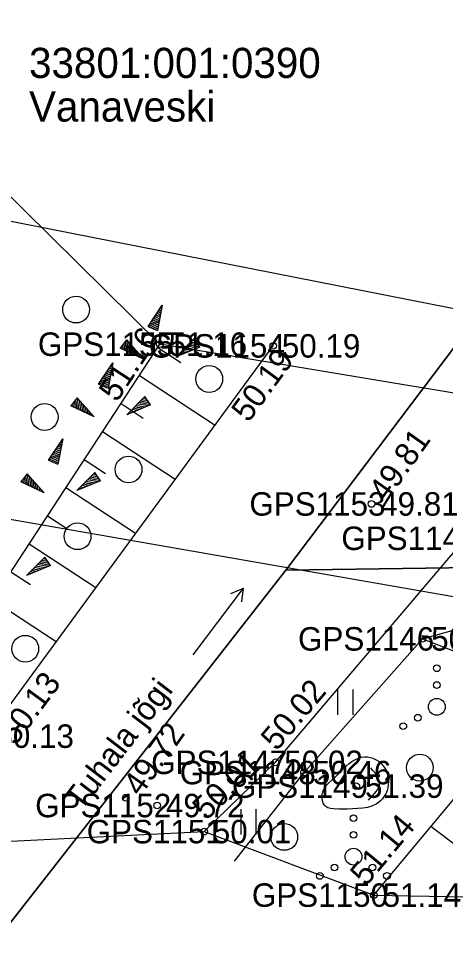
# Model space of a CAD drawing. Extents: x 551623 to 559850, y 6561220 to 6567135.
# Drawn here: x 555295.62 to 555308.35, y 6565104.55 to 6565132.34 of the extents above; entities that cross this region are included whole.
import ezdxf

# ---------------------------------------------------------------- set-up
doc = ezdxf.new("R2010")
doc.units = 0
for name, color, linetype in [('HALJASTUS', 7, 'Continuous'), ('KORGUS-EH2000', 7, 'Continuous'), ('KPOHULIIN', 7, 'Continuous'), ('MOOTKORG-EH2000', 7, 'Continuous'), ('MOOTMPUNKT', 7, 'Continuous'), ('MOOTNR', 7, 'Continuous'), ('MOOTPIIR', 7, 'Continuous'), ('MPKAABEL', 7, 'Continuous'), ('PIIR', 7, 'Continuous'), ('RELJEEF', 7, 'Continuous'), ('VEEKOGU', 7, 'Continuous')]:
    doc.layers.add(name, color=color, linetype=linetype)

msp = doc.modelspace()

# ---------------------------------------------------------------- linework, layer by layer
at = {"layer": 'HALJASTUS'}
for p, q in [((555305.13, 6565112.331), (555305.13, 6565111.57)), ((555305.585, 6565112.331), (555305.585, 6565111.57)), ((555302.241, 6565108.765), (555302.241, 6565108.004)), ((555302.696, 6565108.765), (555302.696, 6565108.004))]:
    msp.add_line(p, q, dxfattribs=at)
for points in [[(555302.051, 6565107.213), (555304.131, 6565109.852), (555307.662, 6565113.842), (555313.248, 6565115.418), (555315.051, 6565120.092)], [(555307.662, 6565113.842), (555315.797, 6565110.688), (555317.29, 6565104.641)]]:
    msp.add_lwpolyline(points, dxfattribs=at)
for centre, radius in [((555297.33, 6565123.664), 0.4), ((555301.302, 6565121.593), 0.4), ((555296.391, 6565120.46), 0.4), ((555298.895, 6565118.894), 0.4), ((555297.375, 6565116.903), 0.4), ((555295.813, 6565113.546), 0.4), ((555308.09, 6565112.963), 0.1), ((555308.09, 6565112.463), 0.1), ((555308.09, 6565111.813), 0.25), ((555307.525, 6565111.488), 0.1), ((555307.09, 6565111.238), 0.1), ((555307.584, 6565110), 0.4), ((555305.604, 6565108.494), 0.1), ((555303.539, 6565107.934), 0.4), ((555305.604, 6565107.994), 0.1), ((555305.604, 6565107.344), 0.25), ((555305.039, 6565107.019), 0.1), ((555306.169, 6565107.019), 0.1), ((555304.604, 6565106.769), 0.1), ((555306.604, 6565106.769), 0.1)]:
    msp.add_circle(centre, radius, dxfattribs=at)
at = {"layer": 'KORGUS-EH2000'}
for centre in [(555299.831, 6565122.632), (555303.207, 6565122.581), (555306.14, 6565117.866), (555307.662, 6565113.842), (555303.28, 6565110.158), (555298.815, 6565109.103), (555301.148, 6565108.092), (555306.213, 6565106.197)]:
    msp.add_circle(centre, 0.1, dxfattribs=at)
at = {"layer": 'KPOHULIIN'}
msp.add_lwpolyline([(555148.701, 6565153.258), (555226.644, 6565139.855), (555319.309, 6565121.586)], dxfattribs=at)
at = {"layer": 'MOOTMPUNKT'}
for centre in [(555299.831, 6565122.632), (555303.207, 6565122.581), (555306.14, 6565117.866), (555307.662, 6565113.842), (555303.28, 6565110.158), (555304.131, 6565109.852), (555305.688, 6565109.448), (555299.75, 6565108.869), (555301.148, 6565108.092), (555306.213, 6565106.197)]:
    msp.add_circle(centre, 0.1, dxfattribs=at)
at = {"layer": 'MOOTPIIR'}
for points in [[(555413.205, 6565364.686), (555411.398, 6565356.944), (555410.509, 6565353.99), (555403.362, 6565318.45), (555395.536, 6565279.368), (555391.508, 6565263.981), (555383.916, 6565230.577), (555382.951, 6565225.646), (555372.87, 6565176.08), (555365.309, 6565137.46), (555362.029, 6565125.507), (555350.887, 6565123.214), (555338.917, 6565119.711), (555317.832, 6565119.44), (555315.051, 6565120.092), (555299.831, 6565122.632), (555288.412, 6565133.905), (555268.035, 6565138.732)], [(555277.06, 6565106.584), (555291.997, 6565107.634), (555301.148, 6565108.092), (555306.213, 6565106.197), (555323.296, 6565105.89), (555333.487, 6565106.241), (555356.962, 6565110.39), (555361.341, 6565109.384), (555360.57, 6565097.42), (555361.028, 6565065.554), (555365.185, 6565047.016), (555370.617, 6565028.127), (555373.301, 6565030.391), (555378.184, 6565031.737), (555374.131, 6565047.919), (555372.342, 6565056.308), (555369.586, 6565071.741), (555368.642, 6565086.186), (555368.745, 6565100.14), (555369.594, 6565112.287), (555371.354, 6565124), (555373.306, 6565135.548), (555376.11, 6565151.678), (555380.814, 6565174.027)]]:
    msp.add_lwpolyline(points, dxfattribs=at)
at = {"layer": 'MPKAABEL'}
for points in [[(555269.268, 6565132.087), (555280.849, 6565129.896), (555289.168, 6565128.301), (555288.207, 6565123.189), (555286.959, 6565118.589), (555293.983, 6565117.646), (555314.575, 6565114.056), (555318.957, 6565113.003), (555321.807, 6565112.117), (555325.273, 6565112.143), (555332.929, 6565112.906), (555340.125, 6565114.391), (555343.407, 6565113.766), (555346.209, 6565112.481)], [(555286.959, 6565118.589), (555293.983, 6565117.646), (555314.575, 6565114.056), (555318.957, 6565113.003), (555321.807, 6565112.117), (555325.273, 6565112.143)]]:
    msp.add_lwpolyline(points, dxfattribs=at)
at = {"layer": 'PIIR'}
msp.add_lwpolyline([(555205.15, 6565297.11), (555208.78, 6565303.3), (555303.13, 6565302.54), (555320.51, 6565314.61), (555349.21, 6565267.88), (555392.88, 6565265.99), (555385.6, 6565231.48), (555363.7, 6565126.34), (555363.12, 6565123.58), (555332.81, 6565116.31), (555303.59, 6565115.89), (555310.07, 6565124.47), (555315.73, 6565134.86), (555315.28, 6565149.09), (555289.11, 6565186.6), (555261.42, 6565218.27), (555255.75, 6565226.79), (555254.61, 6565228.5), (555256.63, 6565245.54), (555293.54, 6565286.23), (555292.52, 6565297.57), (555275.38, 6565300.17)], close=True, dxfattribs=at)
for points in [[(555261.42, 6565218.27), (555289.11, 6565186.6), (555315.28, 6565149.09), (555315.73, 6565134.86), (555310.07, 6565124.47), (555303.59, 6565115.89), (555291.54, 6565100.48), (555288.85, 6565092.31), (555275.41, 6565088.83)], [(555307.03, 6564911.6), (555306.58, 6564943.93), (555301.69, 6564959.19), (555297.89, 6564966.44), (555284.62, 6565010.72), (555286.82, 6565022.41), (555298.08, 6565033.06), (555323.9, 6565035.68), (555337.29, 6565046.66), (555339.51, 6565058.58), (555324.46, 6565074.96), (555295.15, 6565083.63), (555289.83, 6565088.53), (555288.85, 6565092.31), (555291.54, 6565100.48), (555303.59, 6565115.89), (555332.81, 6565116.31), (555363.12, 6565123.58), (555362.78, 6565120.42), (555360.57, 6565097.42), (555361.28, 6565065.55), (555382.57, 6564990.22), (555410.7, 6564895.66)]]:
    msp.add_lwpolyline(points, dxfattribs=at)
at = {"layer": 'RELJEEF'}
for p, q in [((555299.476, 6565123.158), (555299.896, 6565123.798)), ((555299.896, 6565123.798), (555299.756, 6565123.043)), ((555299.821, 6565123.683), (555299.881, 6565123.708)), ((555299.871, 6565123.758), (555299.891, 6565123.768)), ((555299.576, 6565123.308), (555299.826, 6565123.413)), ((555299.626, 6565123.383), (555299.751, 6565123.438)), ((555299.676, 6565123.458), (555299.846, 6565123.533)), ((555299.726, 6565123.533), (555299.856, 6565123.593)), ((555299.751, 6565123.438), (555299.836, 6565123.473)), ((555299.771, 6565123.608), (555299.871, 6565123.648)), ((555299.476, 6565123.158), (555299.801, 6565123.298)), ((555299.476, 6565123.158), (555299.756, 6565123.043)), ((555299.476, 6565123.158), (555299.476, 6565123.158)), ((555299.526, 6565123.233), (555299.811, 6565123.353)), ((555299.541, 6565123.133), (555299.791, 6565123.238)), ((555299.606, 6565123.103), (555299.781, 6565123.178)), ((555299.676, 6565123.078), (555299.771, 6565123.118)), ((555299.741, 6565123.053), (555299.756, 6565123.058)), ((555298.835, 6565122.757), (555298.65, 6565122.517)), ((555298.705, 6565122.587), (555298.72, 6565122.487)), ((555298.75, 6565122.647), (555298.775, 6565122.462)), ((555298.79, 6565122.702), (555298.825, 6565122.432)), ((555298.835, 6565122.757), (555299.34, 6565122.187)), ((555298.835, 6565122.757), (555298.88, 6565122.407)), ((555298.835, 6565122.757), (555298.835, 6565122.757)), ((555298.895, 6565122.692), (555298.935, 6565122.382)), ((555298.955, 6565122.622), (555298.99, 6565122.357)), ((555300.314, 6565122.252), (555300.854, 6565122.797)), ((555300.939, 6565122.512), (555300.634, 6565122.572)), ((555301.024, 6565122.547), (555300.674, 6565122.612)), ((555300.984, 6565122.602), (555300.719, 6565122.657)), ((555300.944, 6565122.662), (555300.759, 6565122.697)), ((555300.904, 6565122.722), (555300.804, 6565122.742)), ((555300.864, 6565122.782), (555300.844, 6565122.782)), ((555301.024, 6565122.547), (555300.854, 6565122.797)), ((555299.34, 6565122.187), (555298.65, 6565122.517)), ((555298.66, 6565122.532), (555298.665, 6565122.512)), ((555299.015, 6565122.557), (555299.03, 6565122.417)), ((555299.03, 6565122.417), (555299.045, 6565122.327)), ((555299.07, 6565122.487), (555299.1, 6565122.302)), ((555299.13, 6565122.422), (555299.15, 6565122.277)), ((555299.19, 6565122.352), (555299.205, 6565122.252)), ((555299.25, 6565122.287), (555299.26, 6565122.222)), ((555299.767, 6565122.534), (555300.457, 6565122.082)), ((555301.024, 6565122.547), (555300.314, 6565122.252)), ((555300.439, 6565122.302), (555300.379, 6565122.317)), ((555300.524, 6565122.337), (555300.419, 6565122.357)), ((555300.604, 6565122.372), (555300.464, 6565122.402)), ((555300.689, 6565122.407), (555300.504, 6565122.442)), ((555300.639, 6565122.467), (555300.549, 6565122.487)), ((555300.854, 6565122.477), (555300.589, 6565122.527)), ((555300.774, 6565122.442), (555300.639, 6565122.467)), ((555301.024, 6565122.547), (555301.024, 6565122.547)), ((555298.003, 6565121.435), (555298.423, 6565122.075)), ((555298.423, 6565122.075), (555298.283, 6565121.32)), ((555298.398, 6565122.035), (555298.418, 6565122.045)), ((555299.31, 6565122.217), (555299.315, 6565122.197)), ((555300.354, 6565122.267), (555300.339, 6565122.272)), ((555298.203, 6565121.735), (555298.373, 6565121.81)), ((555298.253, 6565121.81), (555298.383, 6565121.87)), ((555298.278, 6565121.715), (555298.363, 6565121.75)), ((555298.298, 6565121.885), (555298.398, 6565121.925)), ((555298.348, 6565121.96), (555298.408, 6565121.985)), ((555298.003, 6565121.435), (555298.328, 6565121.575)), ((555298.053, 6565121.51), (555298.338, 6565121.63)), ((555298.068, 6565121.41), (555298.318, 6565121.515)), ((555298.103, 6565121.585), (555298.353, 6565121.69)), ((555298.133, 6565121.38), (555298.308, 6565121.455)), ((555298.153, 6565121.66), (555298.278, 6565121.715)), ((555299.219, 6565121.698), (555301.474, 6565120.22)), ((555298.003, 6565121.435), (555298.283, 6565121.32)), ((555298.003, 6565121.435), (555298.003, 6565121.435)), ((555298.203, 6565121.355), (555298.298, 6565121.395)), ((555298.268, 6565121.33), (555298.283, 6565121.335)), ((555297.362, 6565121.034), (555297.177, 6565120.794)), ((555297.277, 6565120.924), (555297.302, 6565120.739)), ((555297.317, 6565120.979), (555297.352, 6565120.709)), ((555297.362, 6565121.034), (555297.867, 6565120.464)), ((555297.362, 6565121.034), (555297.407, 6565120.684)), ((555297.362, 6565121.034), (555297.362, 6565121.034)), ((555297.422, 6565120.969), (555297.462, 6565120.659)), ((555297.482, 6565120.899), (555297.517, 6565120.634)), ((555298.841, 6565120.529), (555299.381, 6565121.074)), ((555299.511, 6565120.879), (555299.246, 6565120.934)), ((555299.471, 6565120.939), (555299.286, 6565120.974)), ((555299.431, 6565120.999), (555299.331, 6565121.019)), ((555299.391, 6565121.059), (555299.371, 6565121.059)), ((555299.551, 6565120.824), (555299.381, 6565121.074)), ((555297.867, 6565120.464), (555297.177, 6565120.794)), ((555297.187, 6565120.809), (555297.192, 6565120.789)), ((555297.232, 6565120.864), (555297.247, 6565120.764)), ((555297.542, 6565120.834), (555297.557, 6565120.694)), ((555297.557, 6565120.694), (555297.572, 6565120.604)), ((555297.597, 6565120.764), (555297.627, 6565120.579)), ((555297.657, 6565120.699), (555297.677, 6565120.554)), ((555297.717, 6565120.629), (555297.732, 6565120.529)), ((555298.671, 6565120.861), (555299.334, 6565120.427)), ((555299.551, 6565120.824), (555298.841, 6565120.529)), ((555299.051, 6565120.614), (555298.946, 6565120.634)), ((555299.131, 6565120.649), (555298.991, 6565120.679)), ((555299.216, 6565120.684), (555299.031, 6565120.719)), ((555299.166, 6565120.744), (555299.076, 6565120.764)), ((555299.381, 6565120.754), (555299.116, 6565120.804)), ((555299.466, 6565120.789), (555299.161, 6565120.849)), ((555299.301, 6565120.719), (555299.166, 6565120.744)), ((555299.551, 6565120.824), (555299.201, 6565120.889)), ((555299.551, 6565120.824), (555299.551, 6565120.824)), ((555297.777, 6565120.564), (555297.787, 6565120.499)), ((555297.837, 6565120.494), (555297.842, 6565120.474)), ((555298.881, 6565120.544), (555298.866, 6565120.549)), ((555298.966, 6565120.579), (555298.906, 6565120.594)), ((555296.51, 6565119.17), (555296.93, 6565119.81)), ((555296.93, 6565119.81), (555296.79, 6565119.055)), ((555298.123, 6565120.025), (555300.289, 6565118.605)), ((555296.71, 6565119.47), (555296.88, 6565119.545)), ((555296.76, 6565119.545), (555296.89, 6565119.605)), ((555296.805, 6565119.62), (555296.905, 6565119.66)), ((555296.855, 6565119.695), (555296.915, 6565119.72)), ((555296.905, 6565119.77), (555296.925, 6565119.78)), ((555296.51, 6565119.17), (555296.835, 6565119.31)), ((555296.56, 6565119.245), (555296.845, 6565119.365)), ((555296.575, 6565119.145), (555296.825, 6565119.25)), ((555296.61, 6565119.32), (555296.86, 6565119.425)), ((555296.66, 6565119.395), (555296.785, 6565119.45)), ((555296.785, 6565119.45), (555296.87, 6565119.485)), ((555296.51, 6565119.17), (555296.79, 6565119.055)), ((555296.51, 6565119.17), (555296.51, 6565119.17)), ((555296.64, 6565119.115), (555296.815, 6565119.19)), ((555296.71, 6565119.09), (555296.805, 6565119.13)), ((555296.775, 6565119.065), (555296.79, 6565119.07)), ((555297.575, 6565119.188), (555298.211, 6565118.771)), ((555295.869, 6565118.769), (555295.684, 6565118.529)), ((555295.824, 6565118.714), (555295.859, 6565118.444)), ((555295.869, 6565118.769), (555296.374, 6565118.199)), ((555295.869, 6565118.769), (555295.914, 6565118.419)), ((555295.869, 6565118.769), (555295.869, 6565118.769)), ((555295.929, 6565118.704), (555295.969, 6565118.394)), ((555297.348, 6565118.264), (555297.888, 6565118.809)), ((555297.978, 6565118.674), (555297.793, 6565118.709)), ((555297.938, 6565118.734), (555297.838, 6565118.754)), ((555297.898, 6565118.794), (555297.878, 6565118.794)), ((555298.058, 6565118.559), (555297.888, 6565118.809)), ((555296.374, 6565118.199), (555295.684, 6565118.529)), ((555295.694, 6565118.544), (555295.699, 6565118.524)), ((555295.739, 6565118.599), (555295.754, 6565118.499)), ((555295.784, 6565118.659), (555295.809, 6565118.474)), ((555295.989, 6565118.634), (555296.024, 6565118.369)), ((555296.049, 6565118.569), (555296.064, 6565118.429)), ((555296.064, 6565118.429), (555296.079, 6565118.339)), ((555296.104, 6565118.499), (555296.134, 6565118.314)), ((555296.164, 6565118.434), (555296.184, 6565118.289)), ((555298.058, 6565118.559), (555297.348, 6565118.264)), ((555297.638, 6565118.384), (555297.498, 6565118.414)), ((555297.723, 6565118.419), (555297.538, 6565118.454)), ((555297.673, 6565118.479), (555297.583, 6565118.499)), ((555297.888, 6565118.489), (555297.623, 6565118.539)), ((555297.973, 6565118.524), (555297.668, 6565118.584)), ((555297.808, 6565118.454), (555297.673, 6565118.479)), ((555298.058, 6565118.559), (555297.708, 6565118.624)), ((555298.018, 6565118.614), (555297.753, 6565118.669)), ((555298.058, 6565118.559), (555298.058, 6565118.559)), ((555296.224, 6565118.364), (555296.239, 6565118.264)), ((555296.284, 6565118.299), (555296.294, 6565118.234)), ((555296.344, 6565118.229), (555296.349, 6565118.209)), ((555297.027, 6565118.352), (555299.104, 6565116.991)), ((555297.388, 6565118.279), (555297.373, 6565118.284)), ((555297.473, 6565118.314), (555297.413, 6565118.329)), ((555297.558, 6565118.349), (555297.453, 6565118.369)), ((555296.479, 6565117.516), (555297.089, 6565117.116)), ((555295.931, 6565116.679), (555297.919, 6565115.376)), ((555295.856, 6565115.735), (555296.396, 6565116.28)), ((555296.486, 6565116.145), (555296.301, 6565116.18)), ((555296.446, 6565116.205), (555296.346, 6565116.225)), ((555296.406, 6565116.265), (555296.386, 6565116.265)), ((555296.566, 6565116.03), (555296.396, 6565116.28)), ((555296.566, 6565116.03), (555295.856, 6565115.735)), ((555296.231, 6565115.89), (555296.046, 6565115.925)), ((555296.181, 6565115.95), (555296.091, 6565115.97)), ((555296.396, 6565115.96), (555296.131, 6565116.01)), ((555296.481, 6565115.995), (555296.176, 6565116.055)), ((555296.316, 6565115.925), (555296.181, 6565115.95)), ((555296.566, 6565116.03), (555296.216, 6565116.095)), ((555296.526, 6565116.085), (555296.261, 6565116.14)), ((555296.566, 6565116.03), (555296.566, 6565116.03)), ((555295.383, 6565115.843), (555295.966, 6565115.46)), ((555295.896, 6565115.75), (555295.881, 6565115.755)), ((555295.981, 6565115.785), (555295.921, 6565115.8)), ((555296.066, 6565115.82), (555295.961, 6565115.84)), ((555296.146, 6565115.855), (555296.006, 6565115.885)), ((555294.835, 6565115.006), (555296.734, 6565113.762)), ((555311.182, 6565105.738), (555307.915, 6565108.241))]:
    msp.add_line(p, q, dxfattribs=at)
for points in [[(555306.213, 6565106.197), (555312.205, 6565113.393), (555315.272, 6565116.224), (555316.543, 6565116.674), (555321.789, 6565115.777), (555339.924, 6565117.979), (555350.155, 6565120.356), (555362.381, 6565122.857), (555364.207, 6565123.089)], [(555287.02, 6565105.959), (555290.299, 6565109.527), (555292.947, 6565112.125), (555299.831, 6565122.632)], [(555304.663, 6565109.163), (555304.682, 6565109.237), (555304.703, 6565109.303), (555304.726, 6565109.356), (555304.756, 6565109.413), (555304.807, 6565109.484), (555304.869, 6565109.547), (555304.955, 6565109.624), (555305.092, 6565109.749), (555305.182, 6565109.839), (555305.31, 6565109.971), (555305.382, 6565110.042), (555305.479, 6565110.126), (555305.555, 6565110.181), (555305.643, 6565110.234), (555305.752, 6565110.285), (555305.841, 6565110.312), (555305.937, 6565110.323), (555306.021, 6565110.319), (555306.107, 6565110.303), (555306.184, 6565110.279), (555306.284, 6565110.232), (555306.346, 6565110.193), (555306.428, 6565110.125), (555306.484, 6565110.064), (555306.542, 6565109.982), (555306.575, 6565109.92), (555306.607, 6565109.839), (555306.63, 6565109.755), (555306.642, 6565109.674), (555306.647, 6565109.59), (555306.644, 6565109.498), (555306.63, 6565109.402), (555306.605, 6565109.313), (555306.566, 6565109.219), (555306.524, 6565109.144), (555306.47, 6565109.071), (555306.411, 6565109.007), (555306.355, 6565108.959), (555306.282, 6565108.909), (555306.196, 6565108.866), (555306.122, 6565108.838), (555306.02, 6565108.812), (555305.884, 6565108.792), (555305.727, 6565108.778), (555305.429, 6565108.765), (555305.167, 6565108.764), (555305.01, 6565108.77), (555304.915, 6565108.783), (555304.842, 6565108.805), (555304.783, 6565108.837), (555304.736, 6565108.882), (555304.702, 6565108.939), (555304.68, 6565109.016), (555304.668, 6565109.091), (555304.663, 6565109.163)], [(555306.048, 6565109.033), (555306.091, 6565109.078), (555306.159, 6565109.151), (555306.227, 6565109.224), (555306.295, 6565109.298), (555306.351, 6565109.38), (555306.376, 6565109.476), (555306.376, 6565109.576), (555306.355, 6565109.674), (555306.313, 6565109.764), (555306.25, 6565109.842), (555306.184, 6565109.917), (555306.118, 6565109.992)]]:
    msp.add_lwpolyline(points, dxfattribs=at)
at = {"layer": 'VEEKOGU'}
for p in [(555300.819, 6565113.363), (555301.945, 6565115.197), (555302.275, 6565114.948)]:
    msp.add_line(p, (555302.326, 6565115.358), dxfattribs=at)
for points in [[(555290.37, 6565105.416), (555291.997, 6565107.634), (555294.663, 6565110.939), (555303.207, 6565122.581)], [(555301.148, 6565108.092), (555303.28, 6565110.158), (555308.953, 6565116.842), (555312.014, 6565121.689)]]:
    msp.add_lwpolyline(points, dxfattribs=at)

# ---------------------------------------------------------------- texts
at = {"layer": 'KORGUS-EH2000'}
for s, rotation, p in [(' 51.16', 56.7677, (555298.406, 6565120.656)), (' 50.19', 53.7237, (555302.319, 6565120.059)), (' 49.81', 54.616, (555306.426, 6565117.664)), (' 50.13', 53.7237, (555295.368, 6565110.422)), (' 50.02', 49.6794, (555303.146, 6565110.271)), (' 49.72', 54.616, (555299.1, 6565108.9)), (' 50.01', 44.1031, (555301.027, 6565108.218)), (' 51.14', 50.22, (555305.816, 6565106.237))]:
    msp.add_text(s, height=0.7, rotation=rotation, dxfattribs=at).set_placement(p)
msp.add_text(' 50.36', height=0.7, dxfattribs=at).set_placement((555307.662, 6565113.491))
at = {"layer": 'MOOTKORG-EH2000'}
for s, p in [(' 51.16', (555299.831, 6565122.282)), (' 50.19', (555303.207, 6565122.231)), (' 49.81', (555306.14, 6565117.516)), (' 50.36', (555307.662, 6565113.491)), (' 50.13', (555294.663, 6565110.589)), (' 50.02', (555303.28, 6565109.808)), (' 50.46', (555304.131, 6565109.502)), (' 51.39', (555305.688, 6565109.098)), (' 49.72', (555299.75, 6565108.519)), (' 50.01', (555301.148, 6565107.742)), (' 51.14', (555306.213, 6565105.847))]:
    msp.add_text(s, height=0.7, dxfattribs=at).set_placement(p)
at = {"layer": 'MOOTNR'}
for s, p in [('GPS1155 ', (555296.191, 6565122.282)), ('GPS1154 ', (555299.497, 6565122.231)), ('GPS1153 ', (555302.5, 6565117.516)), ('GPS1145 ', (555305.243, 6565116.492)), ('GPS1146 ', (555303.952, 6565113.491)), ('GPS1147 ', (555299.57, 6565109.808)), ('GPS1148 ', (555300.421, 6565109.502)), ('GPS1149 ', (555301.978, 6565109.098)), ('GPS1152 ', (555296.11, 6565108.519)), ('GPS1151 ', (555297.648, 6565107.742)), ('GPS1150 ', (555302.574, 6565105.847))]:
    msp.add_text(s, height=0.7, dxfattribs=at).set_placement(p)
at = {"layer": 'PIIR'}
for s, p in [('33801:001:0390', (555295.928, 6565130.573)), ('Vanaveski', (555295.928, 6565129.273))]:
    msp.add_text(s, height=0.9, dxfattribs=at).set_placement(p)
at = {"layer": 'VEEKOGU'}
msp.add_text('Tuhala jõgi', height=0.7, rotation=52.6977, dxfattribs=at).set_placement((555297.477, 6565108.668))

doc.saveas('drawing.dxf')
